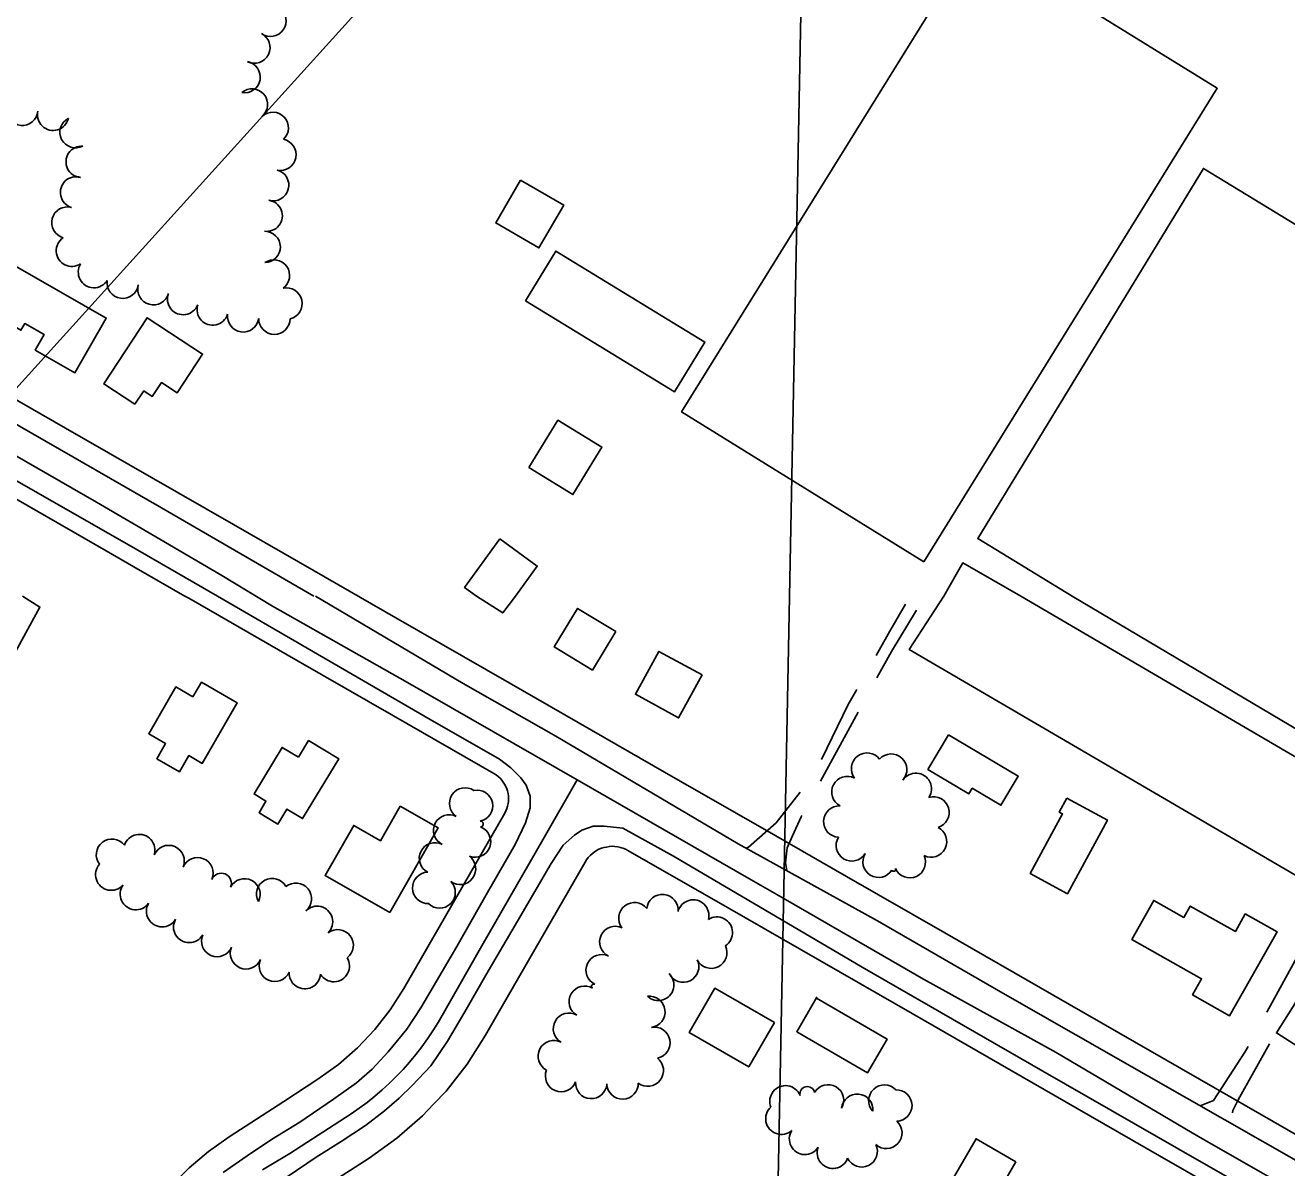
# Model space of a CAD drawing. Extents: x -25029 to 2274964, y -81170 to 687028.
# Drawn here: x -12701 to -11897, y -65113 to -64384 of the extents above; entities that cross this region are included whole.
import ezdxf

# ---------------------------------------------------------------- set-up
doc = ezdxf.new("R2010")
doc.units = 0
for name, color, linetype in [('81911BEA - RW_X_Fee_RW', 7, 'Continuous'), ('BD_X_Canopy', 7, 'Continuous'), ('BLDG', 7, 'Continuous'), ('DRIVWY', 7, 'Continuous'), ('GE_X_CL_2000', 7, 'Continuous'), ('ROAD', 7, 'Continuous'), ('TREES', 7, 'Continuous')]:
    doc.layers.add(name, color=color, linetype=linetype)

msp = doc.modelspace()

# ---------------------------------------------------------------- linework, layer by layer
at = {"layer": '81911BEA - RW_X_Fee_RW'}
for p, q in [((-12395.17, -64886.79), (-12459.42, -64998.64)), ((-11875.37, -65100.64), (-11932.28, -65067.95))]:
    msp.add_line(p, q, dxfattribs=at)
for points in [[(-13034.48, -64434.83), (-12940.59, -64488.77), (-12888.56, -64518.65), (-12836.53, -64548.54), (-12821.29, -64557.29), (-12794.94, -64572.43), (-12742.92, -64602.31), (-12675.11, -64641.26), (-12620.35, -64672.71), (-12568.13, -64702.71), (-12516.58, -64732.32), (-12464.55, -64762.21), (-12392.29, -64803.72), (-12339.79, -64833.87), (-12284.68, -64865.53), (-12229.31, -64897.33), (-12177.29, -64927.22), (-12114.62, -64963.21), (-12045.13, -65003.13), (-11932.28, -65067.95)], [(-12902.75, -64573.97), (-12885.48, -64583.89), (-12842.95, -64608.31), (-12819.79, -64621.61), (-12790.92, -64638.19), (-12699.87, -64690.48), (-12649.2, -64719.57)], [(-12649.2, -64719.57), (-12631.69, -64729.63), (-12599.13, -64748.33), (-12596.66, -64749.75), (-12526.86, -64789.85), (-12466.16, -64824.71), (-12401.99, -64861.57)], [(-12395.17, -64886.79), (-12394.43, -64885.36), (-12393.82, -64883.87), (-12393.34, -64882.33), (-12392.99, -64880.76), (-12392.79, -64879.16), (-12392.72, -64877.55), (-12392.79, -64875.94), (-12393.01, -64874.34), (-12393.45, -64872.48), (-12393.85, -64871.23), (-12394.47, -64869.75), (-12395.22, -64868.32), (-12396.08, -64866.96), (-12397.07, -64865.69), (-12398.16, -64864.5), (-12399.35, -64863.41), (-12400.63, -64862.44), (-12401.99, -64861.57)], [(-12316.6, -64910.62), (-12318.15, -64909.82), (-12319.77, -64909.15), (-12321.43, -64908.63), (-12323.14, -64908.26), (-12324.87, -64908.04), (-12326.61, -64907.96), (-12328.35, -64908.04), (-12330.16, -64908.41), (-12331.78, -64908.66), (-12333.45, -64909.19), (-12335.06, -64909.86), (-12336.6, -64910.66), (-12338.07, -64911.61), (-12339.45, -64912.67), (-12340.74, -64913.85), (-12341.91, -64915.14), (-12342.97, -64916.53), (-12343.91, -64918)], [(-12316.6, -64910.62), (-12251.63, -64947.94), (-12135.42, -65014.7), (-12030.08, -65075.21), (-11977.59, -65105.36), (-11910.96, -65143.63), (-11863.47, -65170.91), (-11794.65, -65210.44), (-11744.37, -65239.32), (-11703.69, -65262.69), (-11692.31, -65269.23)], [(-12343.91, -64918), (-12399.92, -65015.52), (-12407.4, -65028.52)], [(-12514.3, -65056.57), (-12501.22, -65047.17), (-12489.09, -65036.58), (-12478.02, -65024.89), (-12468.1, -65012.2), (-12459.42, -64998.64)], [(-12481.64, -65106.9), (-12463.95, -65094.19), (-12447.53, -65079.86), (-12440.54, -65072.47), (-12432.55, -65064.04), (-12419.13, -65046.88), (-12407.4, -65028.52)], [(-12514.3, -65056.57), (-12535.95, -65070.62), (-12570.93, -65093.31)], [(-12570.93, -65093.31), (-12584.07, -65102.66), (-12596.37, -65113.08), (-12599.25, -65115.97), (-12607.75, -65124.51), (-12618.11, -65136.86), (-12627.39, -65150.04), (-12635.52, -65163.96), (-12638.75, -65170.77), (-12642.44, -65178.53), (-12648.1, -65193.62), (-12652.45, -65209.15), (-12655.48, -65224.98), (-12656.33, -65233.13), (-12657.15, -65241.02), (-12657.46, -65257.14)], [(-12481.64, -65106.9), (-12507.63, -65123.76), (-12538.27, -65143.65)]]:
    msp.add_lwpolyline(points, dxfattribs=at)
at = {"layer": 'BD_X_Canopy'}
for p in [(-13480.65, -65471.59), (-12237, -65964.36)]:
    msp.add_line(p, (-12200.28, -64055.93), dxfattribs=at)
at = {"layer": 'BLDG'}
for points in [[(-12127.98, -64726.57), (-11940.9, -64424.51), (-12095.28, -64328.9), (-12282.36, -64630.96)], [(-12385.06, -64483.11), (-12400.85, -64510.35), (-12373.36, -64526.29), (-12357.57, -64499.06)], [(-12381.95, -64560.16), (-12286.91, -64618.14), (-12267.53, -64586.37), (-12362.57, -64528.39)], [(-12725.31, -64566.45), (-12703.65, -64578.87), (-12701.17, -64574.55), (-12688.79, -64581.64), (-12694.45, -64591.51), (-12669.22, -64605.98), (-12649.22, -64571.1), (-12708.49, -64537.11)], [(-12630.95, -64626.07), (-12625.32, -64617.49), (-12619.86, -64621.07), (-12614.07, -64612.25), (-12604.05, -64618.83), (-12587.78, -64594.04), (-12623.14, -64570.84), (-12650.82, -64613.03)], [(-12379.77, -64666.42), (-12351.7, -64683.6), (-12333.2, -64653.39), (-12361.28, -64636.21)], [(-12324.28, -64771.06), (-12339.21, -64795.6), (-12363.58, -64780.78), (-12348.65, -64756.24)], [(-12269.34, -64798.69), (-12284.29, -64826.03), (-12311.8, -64810.98), (-12296.85, -64783.64)], [(-12593.94, -64812.69), (-12588.51, -64803.3), (-12565.65, -64816.53), (-12587.97, -64855.1), (-12596.58, -64850.11), (-12602.56, -64860.45), (-12616.94, -64852.13), (-12611.33, -64842.44), (-12622.15, -64836.18), (-12604.88, -64806.36)], [(-12526.65, -64851.17), (-12520.22, -64840.5), (-12500.97, -64852.11), (-12523.99, -64890.3), (-12533.99, -64884.27), (-12539.75, -64893.82), (-12551.82, -64886.54), (-12547.37, -64879.16), (-12554.98, -64874.57), (-12537.09, -64844.88)], [(-12112.22, -64836.79), (-12067.72, -64863.22), (-12078.76, -64881.8), (-12097.11, -64870.9), (-12099.21, -64874.44), (-12125.36, -64858.91)], [(-12461.78, -64882.39), (-12474.34, -64904.39), (-12491.39, -64894.67), (-12509.64, -64926.66), (-12468.48, -64950.15), (-12437.67, -64896.15)], [(-12036.76, -64877.22), (-12041.62, -64886.19), (-12039.51, -64887.33), (-12060.07, -64925.29), (-12036.26, -64938.18), (-12010.85, -64891.26)], [(-11922.98, -64951.03), (-11929.32, -64962.26), (-11958.03, -64946.06), (-11962.11, -64953.29), (-11981.32, -64942.45), (-11995.34, -64967.3), (-11950.8, -64992.44), (-11956.57, -65002.66), (-11932.96, -65015.99), (-11902.74, -64962.45)], [(-11850.02, -65001.64), (-11857.33, -65013.16), (-11864.74, -65008.46), (-11884.15, -65039.07), (-11903.14, -65027.02), (-11876.43, -64984.89)], [(-12223.23, -65020.35), (-12239.61, -65048.71), (-12277.52, -65026.81), (-12261.13, -64998.45)], [(-12196.32, -65004.92), (-12151.38, -65030.88), (-12163.81, -65052.39), (-12208.99, -65026.28), (-12196.25, -65004.24)], [(-12069.28, -65109.18), (-12075.49, -65119.93), (-12049.28, -65135.07), (-12063.64, -65159.93), (-12115.21, -65130.13), (-12094.64, -65094.53)]]:
    msp.add_lwpolyline(points, close=True, dxfattribs=at)
for points in [[(-11779.35, -64748.36), (-11642.43, -64523.65), (-11725.87, -64472.81), (-11718.3, -64460.39), (-11735.87, -64449.68), (-11730.12, -64440.23), (-11813.13, -64389.66), (-11828.91, -64415.56), (-11784.83, -64442.42), (-11819.34, -64499.06), (-11805.92, -64507.23), (-11818.39, -64527.69), (-11847.9, -64509.71), (-11839.81, -64496.43), (-11869.73, -64478.2), (-11878.98, -64493.37), (-11860.48, -64504.64), (-11871.75, -64523.13), (-11949.71, -64475.63), (-12093.53, -64711.66), (-12033.3, -64748.36)], [(-12398.36, -64711.9), (-12420.74, -64742.81), (-12413.08, -64748.36)], [(-12388.23, -64748.36), (-12374.4, -64729.25), (-12398.36, -64711.9)], [(-12066.13, -64748.36), (-12103.1, -64727.19), (-12115.22, -64748.36)], [(-12702.52, -64748.36), (-12691.52, -64755.43), (-12714.69, -64798.06), (-12725, -64792.25), (-12735.28, -64810.52), (-12731.11, -64812.87), (-12734.95, -64819.7)], [(-12388.23, -64748.36), (-12396.36, -64759.16), (-12413.08, -64748.36)], [(-12066.13, -64748.36), (-11844.73, -64878.11), (-11878.55, -64933.63), (-12137.21, -64782.44), (-12115.22, -64748.36)], [(-12033.3, -64748.36), (-11846, -64859.69), (-11779.35, -64748.36)]]:
    msp.add_lwpolyline(points, dxfattribs=at)
at = {"layer": 'DRIVWY'}
for p, q in [((-12169.78, -64822.5), (-12193.74, -64866.39)), ((-11909.26, -65013.75), (-11885.29, -64969.87))]:
    msp.add_line(p, q, dxfattribs=at)
for points in [[(-12158.39, -64786.32), (-12149.55, -64770.79), (-12139.66, -64753.61)], [(-12132.64, -64757.37), (-12148.63, -64783.75), (-12157.81, -64800.56)], [(-12193.23, -64852.7), (-12176.14, -64817.52), (-12170.75, -64808.05)], [(-12241.38, -64909.09), (-12239.7, -64908.52), (-12222.1, -64893.09), (-12206.87, -64873.49)], [(-12205.72, -64888.34), (-12206.15, -64889.13), (-12211.57, -64901.22), (-12215.1, -64908.98), (-12216.21, -64918.5), (-12215.39, -64923.5)], [(-11951.79, -65073.42), (-11943.35, -65070.15), (-11923.21, -65039.29), (-11921.25, -65035.69)], [(-11907.59, -65033.95), (-11927.5, -65069.73), (-11931, -65076.49), (-11931.07, -65077.93)]]:
    msp.add_lwpolyline(points, dxfattribs=at)
at = {"layer": 'GE_X_CL_2000'}
for points in [[(-12918.01, -64537.24), (-12865.3, -64567.38), (-12827.71, -64589.54), (-12785.33, -64613.93), (-12655.36, -64688.44), (-12615.15, -64712.16), (-12575.6, -64735.21), (-12543.22, -64754.71), (-12457.15, -64803.5), (-12349.05, -64865.53)], [(-12349.05, -64865.53), (-12370.92, -64903.94), (-12409.72, -64971.44), (-12437.68, -65020.34), (-12440.97, -65025.6), (-12444.44, -65030.78), (-12448.08, -65035.83), (-12451.89, -65040.76), (-12455.86, -65045.55), (-12460, -65050.21), (-12464.28, -65054.73), (-12468.72, -65059.11), (-12473.3, -65063.33), (-12478.03, -65067.39), (-12482.88, -65071.3), (-12487.87, -65075.04), (-12492.97, -65078.61), (-12532.22, -65103.95), (-12544.22, -65111.03), (-12549.69, -65114.4)], [(-12349.05, -64865.53), (-12238.12, -64929.3), (-12221.6, -64938.8), (-12128.05, -64992.67), (-12043.67, -65039.51), (-11956.9, -65090.71), (-11948.72, -65095.39), (-11829.15, -65163.88), (-11745.4, -65212.44), (-11735.5, -65218.65), (-11725.83, -65224.42), (-11716.03, -65229.97), (-11706.11, -65235.31), (-11696.08, -65240.42), (-11675.93, -65250.19), (-11666.2, -65254.72), (-11656.37, -65259.07), (-11646.48, -65263.23), (-11636.5, -65267.21), (-11626.45, -65271.01), (-11618.63, -65273.79)]]:
    msp.add_lwpolyline(points, dxfattribs=at)
at = {"layer": 'ROAD'}
for points in [[(-12975.19, -64485.19), (-12793.82, -64588.79), (-12613.93, -64692.11), (-12516.86, -64748.36)], [(-12578.37, -64748.36), (-12629.02, -64719.05), (-12797.95, -64622.5), (-12968.61, -64524.22), (-12974.21, -64521.01)], [(-12578.37, -64748.36), (-12442.6, -64827.08), (-12398.45, -64852.47), (-12391.23, -64857.82), (-12384.97, -64864.29), (-12381.49, -64868.98), (-12378.85, -64875.98), (-12378.98, -64883.4), (-12381.93, -64893.08), (-12388.53, -64906.91), (-12406.19, -64937.41), (-12425.79, -64971.82), (-12438.69, -64993.89), (-12448.56, -65011.02), (-12457.48, -65024.5), (-12469.4, -65039.03), (-12479.74, -65050.13), (-12489.67, -65058.92), (-12504.24, -65069.27), (-12525.71, -65083.83), (-12543.83, -65094.87), (-12559.38, -65105.27), (-12574.67, -65115.96)], [(-11886.1, -65110.8), (-11986.05, -65053.93), (-12076.11, -65002.55), (-12157.52, -64955.58), (-12246.29, -64906.37), (-12362.47, -64837.67), (-12421.68, -64804.17), (-12515.89, -64748.36)], [(-12533.86, -65118.69), (-12515.35, -65106.32), (-12499.38, -65096.28), (-12483.82, -65085.95), (-12471.9, -65076.66), (-12462.49, -65068.63), (-12454.14, -65060.44), (-12442.34, -65047.89), (-12431.67, -65032.34), (-12420.62, -65013.61), (-12407.19, -64990.21), (-12386.95, -64955.61), (-12365.59, -64918.98), (-12357.92, -64907.31), (-12350.6, -64900.93), (-12346.06, -64897.73), (-12338.85, -64895.1), (-12331.7, -64895.15), (-12325.78, -64895.8), (-12319.93, -64896.46), (-12287.45, -64914.17), (-12167.15, -64985.03), (-12051.97, -65051.44), (-11965.4, -65101.02), (-11862.12, -65160.32)]]:
    msp.add_lwpolyline(points, dxfattribs=at)
at = {"layer": 'TREES'}
for centre, radius, start, end in [((-12544.55, -64381.45), 10, 234.85112, 54.85112), ((-12554.76, -64398.59), 10, 243.59609, 63.59609), ((-12561, -64417.38), 10, 259.63776, 79.63776), ((-12556.32, -64434.83), 10, 310.41984, 130.41984), ((-12702.8, -64438.22), 10, 174.85389, 354.85389), ((-12683.1, -64441.39), 10, 166.89379, 346.89379), ((-12543, -64449.75), 10, 313.0668, 133.0668), ((-12668.78, -64452.54), 10, 117.30406, 297.30406), ((-12538.16, -64466.86), 10, 258.54368, 78.54368), ((-12664.88, -64471.4), 10, 86.02431, 266.02431), ((-12668.49, -64490.94), 10, 73.0449, 253.0449), ((-12542.82, -64486.29), 10, 254.48814, 74.48814), ((-12546.93, -64505.82), 10, 261.73711, 81.73711), ((-12674.01, -64510.16), 10, 74.93578, 254.93578), ((-12671.07, -64528.15), 10, 123.63436, 303.63436), ((-12548.2, -64525.72), 10, 270.96697, 90.96697), ((-12657.05, -64541.78), 10, 147.94598, 327.94598), ((-12542.27, -64543.89), 10, 305.17644, 125.17644), ((-12638.68, -64548.52), 10, 171.72613, 351.72613), ((-12619.15, -64552.64), 10, 164.4591, 344.4591), ((-12534.26, -64561.81), 10, 283.01466, 103.01466), ((-12600.2, -64558.95), 10, 158.73817, 338.73817), ((-12581.35, -64565.61), 10, 162.32912, 342.32912), ((-12561.91, -64570), 10, 172.19793, 352.19793), ((-12542.01, -64571.46), 10, 179.45527, 359.45527), ((-12164.13, -64858.39), 10, 37.24462, 217.24462), ((-12148.77, -64859.07), 10, 317.69497, 137.69497), ((-12176.71, -64873.31), 10, 62.45558, 242.45558), ((-12133.03, -64871.3), 10, 326.612, 146.612), ((-12420.43, -64880.61), 10, 55.97701, 235.97701), ((-12412.81, -64882.11), 10, 281.69708, 101.69708), ((-12121.78, -64886.38), 10, 286.80698, 106.80698), ((-12181.86, -64892.16), 10, 87.01639, 267.01639), ((-12430.55, -64897.81), 10, 63.13519, 243.13519), ((-12410.68, -64893.77), 1.87, 273.13667, 93.13667), ((-12628.15, -64910.35), 10, 341.81584, 161.81584), ((-12414.1, -64904.99), 10, 249.35209, 69.35209), ((-12123.35, -64904.91), 10, 243.52851, 63.52851), ((-12645.57, -64913.32), 10, 37.58175, 217.58175), ((-12609.44, -64917.36), 10, 337.08137, 157.08137), ((-12439.63, -64915.63), 10, 62.81723, 242.81723), ((-12173.86, -64907.39), 10, 148.42813, 328.42813), ((-12591.01, -64925.15), 10, 337.08137, 157.08137), ((-12423.61, -64922.37), 10, 233.2889, 53.2889), ((-12156.82, -64917.86), 10, 148.42813, 328.42813), ((-12136.89, -64918.04), 10, 204.72631, 24.72631), ((-12646.01, -64926.05), 10, 138.49343, 318.49343), ((-12575.89, -64931.54), 6.43, 337.08137, 157.08137), ((-12443.97, -64934.52), 10, 91.33772, 271.33772), ((-12147.14, -64922.66), 1.24, 200.54372, 20.54372), ((-12630.36, -64938.46), 10, 144.64574, 324.64574), ((-12561.08, -64938.64), 10, 332.68842, 152.68842), ((-12543.41, -64938.44), 10, 28.55576, 208.55576), ((-12528.31, -64941.41), 10, 309.19824, 129.19824), ((-12436.66, -64937.45), 10, 224.97099, 44.97099), ((-12294.62, -64948.64), 10, 354.37845, 174.37845), ((-12613.6, -64949.35), 10, 149.35214, 329.35214), ((-12514.83, -64956.14), 10, 315.72237, 135.72237), ((-12312.48, -64953.79), 10, 37.81196, 217.81196), ((-12274.98, -64952.1), 10, 345.63792, 165.63793), ((-12596.33, -64959.42), 10, 150.17403, 330.17403), ((-12259.9, -64963), 10, 302.67879, 122.67879), ((-12578.47, -64968.35), 10, 156.6732, 336.6732), ((-12501.64, -64971.1), 10, 307.08861, 127.08861), ((-12324.7, -64968.94), 10, 64.35713, 244.35713), ((-12560.1, -64976.27), 10, 156.6732, 336.6732), ((-12263.45, -64975.87), 10, 206.44773, 26.44773), ((-12541.74, -64984.19), 10, 156.6732, 336.6732), ((-12504.11, -64984.35), 10, 211.79474, 31.79474), ((-12333.36, -64986.97), 10, 64.35713, 244.35713), ((-12281.39, -64984.71), 10, 206.04378, 26.04378), ((-12522.58, -64988.88), 10, 175.7937, 355.7937), ((-12297.27, -64996.35), 10, 226.4191, 46.4191), ((-12344.13, -65007.04), 10, 59.77432, 239.77432), ((-12338.39, -64997.19), 1.4, 59.77432, 239.77432), ((-12302.9, -65013.51), 10, 277.22843, 97.22843), ((-12354.2, -65024.33), 10, 59.77432, 239.77432), ((-12299.75, -65033.25), 10, 280.94777, 100.94777), ((-12363.86, -65041.83), 10, 62.44271, 242.44271), ((-12303.94, -65051), 10, 232.47774, 52.47774), ((-12359.23, -65054.49), 10, 157.71637, 337.71637), ((-12340, -65058.91), 10, 176.38029, 356.38029), ((-12320.02, -65059.24), 10, 181.7502, 1.7502), ((-12216.13, -65070.59), 10, 21.52761, 201.52761), ((-12202.22, -65065.91), 4.72, 12.319, 192.319), ((-12188.98, -65069.97), 10, 329.5736, 149.5736), ((-12153.12, -65070.14), 10, 42.84111, 222.84111), ((-12170.41, -65075.99), 10, 354.54028, 174.54028), ((-12145.47, -65073.33), 10, 271.82355, 91.82355), ((-12218.79, -65081.74), 10, 131.61219, 311.61219), ((-12151.84, -65090.76), 10, 227.97737, 47.97737), ((-12203.71, -65094.57), 10, 147.5692, 327.5692), ((-12185.9, -65103.43), 10, 159.55984, 339.55984), ((-12167.53, -65102.55), 10, 205.90149, 25.90149)]:
    msp.add_arc(centre, radius, start, end, dxfattribs=at)

doc.saveas('drawing.dxf')
